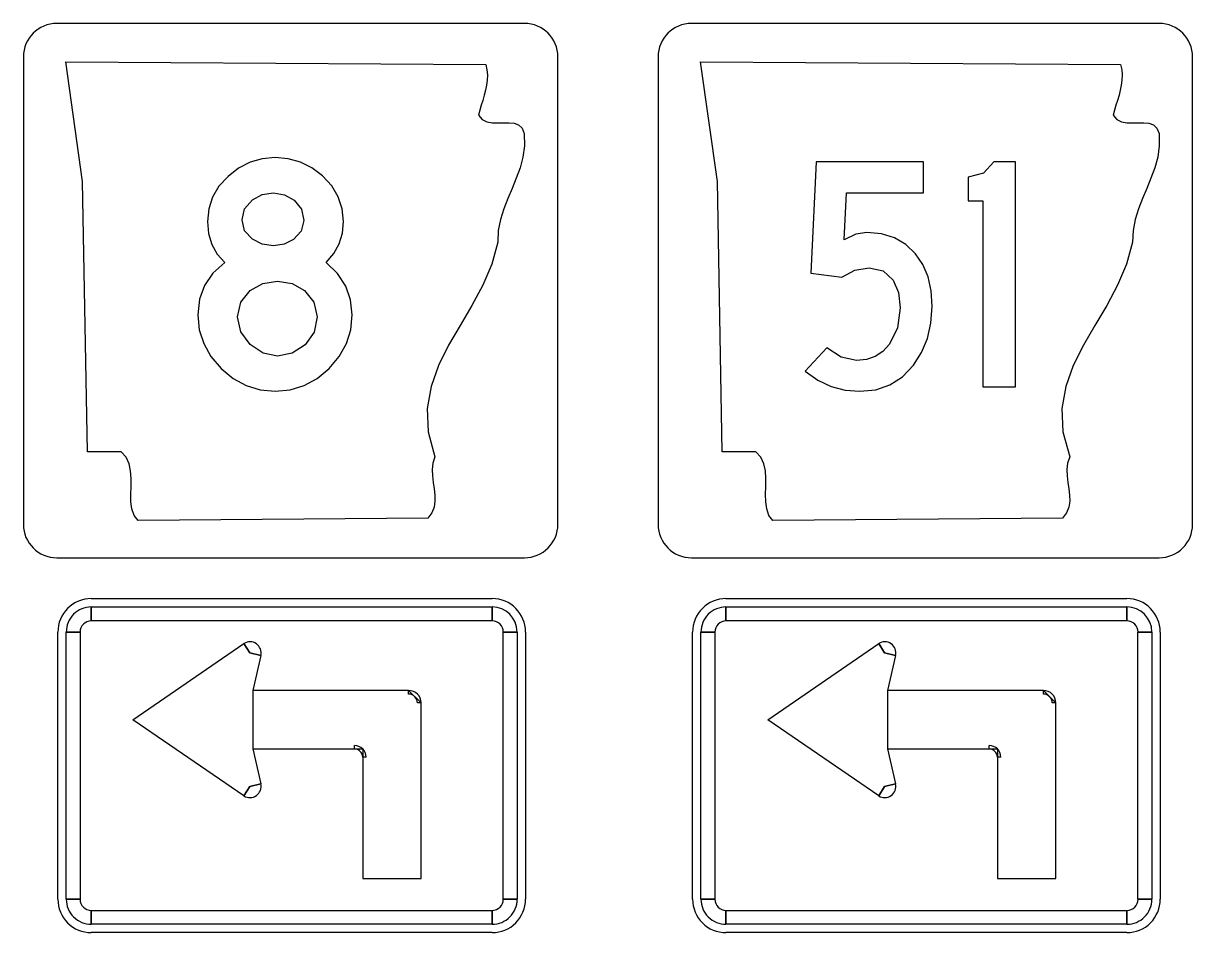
# Model space of a CAD drawing. Extents: x 1001568 to 1002149, y 1840825 to 1841423.
# Drawn here: x 1001895.144 to 1001899.519, y 1841274.951 to 1841278.354 of the extents above; entities that cross this region are included whole.
import ezdxf

# ---------------------------------------------------------------- set-up
doc = ezdxf.new("R2010")
doc.units = 0
doc.layers.add('SIGNS', color=7, linetype='Continuous')

msp = doc.modelspace()

# ---------------------------------------------------------------- linework, layer by layer
at = {"layer": 'SIGNS'}
for p, q in [((1001897.0192, 1841278.3543), (1001895.2692, 1841278.3543)), ((1001899.3942, 1841278.3543), (1001897.6442, 1841278.3543)), ((1001895.1442, 1841278.2293), (1001895.1442, 1841276.4793)), ((1001897.1442, 1841276.4793), (1001897.1442, 1841278.2293)), ((1001897.5192, 1841278.2293), (1001897.5192, 1841276.4793)), ((1001899.5192, 1841276.4793), (1001899.5192, 1841278.2293)), ((1001895.1442, 1841276.4793), (1001895.1442, 1841276.4793)), ((1001897.5192, 1841276.4793), (1001897.5192, 1841276.4793)), ((1001895.2692, 1841276.3543), (1001897.0192, 1841276.3543)), ((1001897.6442, 1841276.3543), (1001899.3942, 1841276.3543)), ((1001895.3982, 1841276.2014), (1001896.8982, 1841276.2014)), ((1001897.7732, 1841276.2014), (1001899.2732, 1841276.2014)), ((1001895.3982, 1841276.1702), (1001895.3982, 1841276.1181)), ((1001896.8982, 1841276.1181), (1001896.8982, 1841276.1702)), ((1001897.7732, 1841276.1702), (1001897.7732, 1841276.1181)), ((1001899.2732, 1841276.1181), (1001899.2732, 1841276.1702)), ((1001895.2732, 1841275.0764), (1001895.2732, 1841276.0764)), ((1001895.3565, 1841276.0764), (1001895.3044, 1841276.0764)), ((1001896.9919, 1841276.0764), (1001896.9398, 1841276.0764)), ((1001897.0232, 1841276.0764), (1001897.0232, 1841275.0764)), ((1001897.6482, 1841275.0764), (1001897.6482, 1841276.0764)), ((1001897.7315, 1841276.0764), (1001897.6794, 1841276.0764)), ((1001899.3669, 1841276.0764), (1001899.3148, 1841276.0764)), ((1001899.3982, 1841276.0764), (1001899.3982, 1841275.0764)), ((1001895.9919, 1841275.9983), (1001895.9697, 1841276.0335)), ((1001898.3669, 1841275.9983), (1001898.3447, 1841276.0335)), ((1001896.0325, 1841275.989), (1001895.9919, 1841275.9983)), ((1001898.4075, 1841275.989), (1001898.3669, 1841275.9983)), ((1001896.5857, 1841275.844), (1001896.5857, 1841275.8577)), ((1001898.9607, 1841275.844), (1001898.9607, 1841275.8577)), ((1001896.6326, 1841275.8108), (1001896.6188, 1841275.8108)), ((1001899.0076, 1841275.8108), (1001898.9938, 1841275.8108)), ((1001896.3826, 1841275.6389), (1001896.3826, 1841275.6519)), ((1001898.7576, 1841275.6389), (1001898.7576, 1841275.6519)), ((1001896.4268, 1841275.6077), (1001896.4138, 1841275.6077)), ((1001898.8018, 1841275.6077), (1001898.7888, 1841275.6077)), ((1001895.9697, 1841275.4631), (1001895.9919, 1841275.4983)), ((1001895.9919, 1841275.4983), (1001896.0325, 1841275.5077)), ((1001898.3447, 1841275.4631), (1001898.3669, 1841275.4983)), ((1001898.3669, 1841275.4983), (1001898.4075, 1841275.5077)), ((1001895.3044, 1841275.0764), (1001895.3565, 1841275.0764)), ((1001896.9398, 1841275.0764), (1001896.9919, 1841275.0764)), ((1001897.6794, 1841275.0764), (1001897.7315, 1841275.0764)), ((1001899.3148, 1841275.0764), (1001899.3669, 1841275.0764)), ((1001895.3982, 1841275.0347), (1001895.3982, 1841274.9827)), ((1001896.8982, 1841274.9827), (1001896.8982, 1841275.0347)), ((1001897.7732, 1841275.0347), (1001897.7732, 1841274.9827)), ((1001899.2732, 1841274.9827), (1001899.2732, 1841275.0347)), ((1001896.8982, 1841274.9514), (1001895.3982, 1841274.9514)), ((1001899.2732, 1841274.9514), (1001897.7732, 1841274.9514))]:
    msp.add_line(p, q, dxfattribs=at)
for points in [[(1001895.2692, 1841278.3543), (1001895.2692, 1841278.3543)], [(1001897.0192, 1841278.3543), (1001897.0192, 1841278.3543)], [(1001897.6442, 1841278.3543), (1001897.6442, 1841278.3543)], [(1001899.3942, 1841278.3543), (1001899.3942, 1841278.3543)], [(1001895.1442, 1841278.2293), (1001895.1442, 1841278.2293)], [(1001897.5192, 1841278.2293), (1001897.5192, 1841278.2293)], [(1001896.2772, 1841277.4596), (1001896.3056, 1841277.4929), (1001896.3259, 1841277.5295), (1001896.3382, 1841277.5695), (1001896.3424, 1841277.6128), (1001896.3373, 1841277.6606), (1001896.3225, 1841277.7051), (1001896.2978, 1841277.7462), (1001896.2635, 1841277.7836), (1001896.2237, 1841277.8134), (1001896.1815, 1841277.8349), (1001896.1356, 1841277.8478), (1001896.0868, 1841277.8522), (1001896.0381, 1841277.8475), (1001895.9924, 1841277.8344), (1001895.9496, 1841277.8124), (1001895.9099, 1841277.7818), (1001895.8761, 1841277.7449), (1001895.8521, 1841277.7043), (1001895.8377, 1841277.6602), (1001895.833, 1841277.6128), (1001895.8369, 1841277.5674), (1001895.8491, 1841277.527), (1001895.8692, 1841277.4908), (1001895.8976, 1841277.4596), (1001895.8537, 1841277.4197), (1001895.8224, 1841277.3737), (1001895.8037, 1841277.3219), (1001895.7975, 1841277.2641), (1001895.8026, 1841277.2079), (1001895.8189, 1841277.1557), (1001895.8459, 1841277.1073), (1001895.8838, 1841277.0627), (1001895.929, 1841277.025), (1001895.9777, 1841276.9985), (1001896.0303, 1841276.9826), (1001896.0868, 1841276.9774), (1001896.1428, 1841276.9826), (1001896.1954, 1841276.9985), (1001896.2438, 1841277.025), (1001896.2888, 1841277.0627), (1001896.3262, 1841277.1073), (1001896.353, 1841277.1557), (1001896.3693, 1841277.2079), (1001896.3746, 1841277.2641), (1001896.3684, 1841277.3195), (1001896.3502, 1841277.3709), (1001896.3197, 1841277.4176), (1001896.2772, 1841277.4596)], [(1001896.1936, 1841277.6167), (1001896.184, 1841277.5769), (1001896.1554, 1841277.5457), (1001896.1196, 1841277.5279), (1001896.0796, 1841277.522), (1001896.0381, 1841277.5279), (1001896.0015, 1841277.5466), (1001895.9721, 1841277.5785), (1001895.9625, 1841277.6193), (1001895.9721, 1841277.6606), (1001896.0015, 1841277.6938), (1001896.0381, 1841277.7134), (1001896.0796, 1841277.7201), (1001896.1214, 1841277.7132), (1001896.1577, 1841277.693), (1001896.1845, 1841277.659), (1001896.1936, 1841277.6167)], [(1001896.2431, 1841277.2558), (1001896.2318, 1841277.1988), (1001896.198, 1841277.1517), (1001896.1495, 1841277.1199), (1001896.0951, 1841277.1093), (1001896.0409, 1841277.1199), (1001895.9932, 1841277.1519), (1001895.9576, 1841277.1993), (1001895.946, 1841277.2558), (1001895.9576, 1841277.3105), (1001895.9932, 1841277.3544), (1001896.0396, 1841277.3809), (1001896.0951, 1841277.3899), (1001896.15, 1841277.3809), (1001896.1967, 1841277.3544), (1001896.2315, 1841277.3105), (1001896.2431, 1841277.2558)], [(1001895.2692, 1841276.3543), (1001895.2692, 1841276.3543)], [(1001897.0192, 1841276.3543), (1001897.0192, 1841276.3543)], [(1001897.6442, 1841276.3543), (1001897.6442, 1841276.3543)], [(1001899.3942, 1841276.3543), (1001899.3942, 1841276.3543)]]:
    msp.add_lwpolyline(points, dxfattribs=at)
for points in [[(1001896.8742, 1841278.1999), (1001896.8788, 1841278.1808), (1001896.8805, 1841278.1614), (1001896.8798, 1841278.1423), (1001896.8775, 1841278.1232), (1001896.8735, 1841278.1041), (1001896.8688, 1841278.0854), (1001896.8631, 1841278.0663), (1001896.8574, 1841278.0479), (1001896.8521, 1841278.0296), (1001896.8471, 1841278.0112), (1001896.8611, 1841277.9951), (1001896.8785, 1841277.9859), (1001896.8982, 1841277.9818), (1001896.9196, 1841277.9815), (1001896.941, 1841277.9822), (1001896.9617, 1841277.9826), (1001896.9807, 1841277.9804), (1001896.9974, 1841277.9741), (1001897.0105, 1841277.962), (1001897.0185, 1841277.9418), (1001897.0192, 1841277.8963), (1001897.0135, 1841277.8537), (1001897.0028, 1841277.8133), (1001896.9884, 1841277.7748), (1001896.9727, 1841277.7366), (1001896.9567, 1841277.6988), (1001896.9416, 1841277.6602), (1001896.9296, 1841277.6206), (1001896.9213, 1841277.5791), (1001896.9193, 1841277.5351), (1001896.8972, 1841277.4528), (1001896.8634, 1841277.3746), (1001896.8227, 1841277.299), (1001896.7786, 1841277.2241), (1001896.7355, 1841277.1496), (1001896.6977, 1841277.0736), (1001896.6697, 1841276.995), (1001896.6552, 1841276.9124), (1001896.6586, 1841276.8251), (1001896.6843, 1841276.7315), (1001896.6767, 1841276.7083), (1001896.674, 1841276.6845), (1001896.6747, 1841276.6606), (1001896.6777, 1841276.6364), (1001896.681, 1841276.6125), (1001896.6837, 1841276.589), (1001896.6843, 1841276.5659), (1001896.681, 1841276.5442), (1001896.6727, 1841276.5229), (1001896.6573, 1841276.5031), (1001895.5736, 1841276.4932), (1001895.5589, 1841276.513), (1001895.5505, 1841276.5369), (1001895.5468, 1841276.5633), (1001895.5465, 1841276.5916), (1001895.5472, 1841276.6213), (1001895.5475, 1841276.6507), (1001895.5455, 1841276.6797), (1001895.5398, 1841276.7065), (1001895.5288, 1841276.7307), (1001895.5104, 1841276.7513), (1001895.3841, 1841276.7513), (1001895.366, 1841277.763), (1001895.3025, 1841278.2098), (1001896.8742, 1841278.1999), (1001896.8742, 1841278.1999)], [(1001899.2492, 1841278.1999), (1001899.2538, 1841278.1808), (1001899.2555, 1841278.1614), (1001899.2548, 1841278.1423), (1001899.2525, 1841278.1232), (1001899.2485, 1841278.1041), (1001899.2438, 1841278.0854), (1001899.2381, 1841278.0663), (1001899.2324, 1841278.0479), (1001899.2271, 1841278.0296), (1001899.2221, 1841278.0112), (1001899.2361, 1841277.9951), (1001899.2535, 1841277.9859), (1001899.2732, 1841277.9818), (1001899.2946, 1841277.9815), (1001899.316, 1841277.9822), (1001899.3367, 1841277.9826), (1001899.3557, 1841277.9804), (1001899.3724, 1841277.9741), (1001899.3855, 1841277.962), (1001899.3935, 1841277.9418), (1001899.3942, 1841277.8963), (1001899.3885, 1841277.8537), (1001899.3778, 1841277.8133), (1001899.3634, 1841277.7748), (1001899.3477, 1841277.7366), (1001899.3317, 1841277.6988), (1001899.3166, 1841277.6602), (1001899.3046, 1841277.6206), (1001899.2963, 1841277.5791), (1001899.2943, 1841277.5351), (1001899.2722, 1841277.4528), (1001899.2384, 1841277.3746), (1001899.1977, 1841277.299), (1001899.1536, 1841277.2241), (1001899.1105, 1841277.1496), (1001899.0727, 1841277.0736), (1001899.0447, 1841276.995), (1001899.0303, 1841276.9124), (1001899.0336, 1841276.8251), (1001899.0593, 1841276.7315), (1001899.0517, 1841276.7083), (1001899.049, 1841276.6845), (1001899.0497, 1841276.6606), (1001899.0527, 1841276.6364), (1001899.056, 1841276.6125), (1001899.0587, 1841276.589), (1001899.0593, 1841276.5659), (1001899.056, 1841276.5442), (1001899.0477, 1841276.5229), (1001899.0323, 1841276.5031), (1001897.9486, 1841276.4932), (1001897.9339, 1841276.513), (1001897.9255, 1841276.5369), (1001897.9218, 1841276.5633), (1001897.9215, 1841276.5916), (1001897.9222, 1841276.6213), (1001897.9225, 1841276.6507), (1001897.9205, 1841276.6797), (1001897.9148, 1841276.7065), (1001897.9038, 1841276.7307), (1001897.8854, 1841276.7513), (1001897.7591, 1841276.7513), (1001897.741, 1841277.763), (1001897.6775, 1841278.2098), (1001899.2492, 1841278.1999), (1001899.2492, 1841278.1999)], [(1001898.0695, 1841277.0521), (1001898.1172, 1841277.0191), (1001898.1672, 1841276.9958), (1001898.2194, 1841276.982), (1001898.274, 1841276.9774), (1001898.3334, 1841276.9834), (1001898.3865, 1841277.0015), (1001898.4334, 1841277.032), (1001898.4744, 1841277.075), (1001898.5051, 1841277.1225), (1001898.527, 1841277.1751), (1001898.5402, 1841277.2326), (1001898.5448, 1841277.2956), (1001898.5409, 1841277.353), (1001898.5293, 1841277.4052), (1001898.51, 1841277.4513), (1001898.4829, 1841277.4918), (1001898.4463, 1841277.5264), (1001898.404, 1841277.5514), (1001898.3549, 1841277.5663), (1001898.3003, 1841277.5715), (1001898.2591, 1841277.5648), (1001898.2155, 1841277.5447), (1001898.2247, 1841277.7201), (1001898.5118, 1841277.7201), (1001898.5118, 1841277.8356), (1001898.111, 1841277.8356), (1001898.0906, 1841277.4197), (1001898.207, 1841277.4047), (1001898.2559, 1841277.4307), (1001898.3088, 1841277.4395), (1001898.3609, 1841277.4276), (1001898.3988, 1841277.3928), (1001898.4184, 1841277.3468), (1001898.4251, 1841277.2898), (1001898.4151, 1841277.2151), (1001898.3851, 1841277.1539), (1001898.3607, 1841277.1269), (1001898.332, 1841277.108), (1001898.2988, 1841277.0964), (1001898.2614, 1841277.0929), (1001898.2041, 1841277.1045), (1001898.1502, 1841277.1398)], [(1001898.7341, 1841276.9938), (1001898.8571, 1841276.9938), (1001898.8571, 1841277.8356), (1001898.7757, 1841277.8356), (1001898.7374, 1841277.7943), (1001898.6789, 1841277.7788), (1001898.6789, 1841277.6907), (1001898.7341, 1841277.6907)], [(1001895.3982, 1841276.1702), (1001896.8982, 1841276.1702), (1001896.8982, 1841276.1181), (1001895.3982, 1841276.1181), (1001895.3982, 1841276.1702), (1001895.3982, 1841276.1702)], [(1001897.7732, 1841276.1702), (1001899.2732, 1841276.1702), (1001899.2732, 1841276.1181), (1001897.7732, 1841276.1181), (1001897.7732, 1841276.1702), (1001897.7732, 1841276.1702)], [(1001895.3044, 1841275.0764), (1001895.3044, 1841276.0764), (1001895.3565, 1841276.0764), (1001895.3565, 1841275.0764), (1001895.3044, 1841275.0764), (1001895.3044, 1841275.0764)], [(1001896.9919, 1841276.0764), (1001896.9919, 1841275.0764), (1001896.9398, 1841275.0764), (1001896.9398, 1841276.0764), (1001896.9919, 1841276.0764), (1001896.9919, 1841276.0764)], [(1001897.6794, 1841275.0764), (1001897.6794, 1841276.0764), (1001897.7315, 1841276.0764), (1001897.7315, 1841275.0764), (1001897.6794, 1841275.0764), (1001897.6794, 1841275.0764)], [(1001899.3669, 1841276.0764), (1001899.3669, 1841275.0764), (1001899.3148, 1841275.0764), (1001899.3148, 1841276.0764), (1001899.3669, 1841276.0764), (1001899.3669, 1841276.0764)], [(1001895.5544, 1841275.7483), (1001895.9697, 1841276.0335), (1001895.9919, 1841275.9983), (1001896.0325, 1841275.989), (1001896.0023, 1841275.8577), (1001896.0023, 1841275.6389), (1001896.0325, 1841275.5077), (1001895.9919, 1841275.4983), (1001895.9697, 1841275.4631), (1001895.5544, 1841275.7483), (1001895.5544, 1841275.7483)], [(1001897.9294, 1841275.7483), (1001898.3447, 1841276.0335), (1001898.3669, 1841275.9983), (1001898.4075, 1841275.989), (1001898.3773, 1841275.8577), (1001898.3773, 1841275.6389), (1001898.4075, 1841275.5077), (1001898.3669, 1841275.4983), (1001898.3447, 1841275.4631), (1001897.9294, 1841275.7483), (1001897.9294, 1841275.7483)], [(1001896.4138, 1841275.1545), (1001896.6326, 1841275.1545), (1001896.6326, 1841275.8108), (1001896.5857, 1841275.8577), (1001896.0023, 1841275.8577), (1001896.0023, 1841275.6389), (1001896.3826, 1841275.6389), (1001896.4138, 1841275.6389), (1001896.4138, 1841275.6077), (1001896.4138, 1841275.1545), (1001896.4138, 1841275.1545)], [(1001898.7888, 1841275.1545), (1001899.0076, 1841275.1545), (1001899.0076, 1841275.8108), (1001898.9607, 1841275.8577), (1001898.3773, 1841275.8577), (1001898.3773, 1841275.6389), (1001898.7576, 1841275.6389), (1001898.7888, 1841275.6389), (1001898.7888, 1841275.6077), (1001898.7888, 1841275.1545), (1001898.7888, 1841275.1545)], [(1001896.8982, 1841274.9827), (1001895.3982, 1841274.9827), (1001895.3982, 1841275.0347), (1001896.8982, 1841275.0347), (1001896.8982, 1841274.9827), (1001896.8982, 1841274.9827)], [(1001899.2732, 1841274.9827), (1001897.7732, 1841274.9827), (1001897.7732, 1841275.0347), (1001899.2732, 1841275.0347), (1001899.2732, 1841274.9827), (1001899.2732, 1841274.9827)]]:
    msp.add_lwpolyline(points, close=True, dxfattribs=at)
for centre, radius, start, end in [((1001895.2692, 1841278.2293), 0.125, 90.0002, 179.9998), ((1001897.0192, 1841278.2293), 0.125, 0, 90), ((1001897.6442, 1841278.2293), 0.125, 90.0002, 179.9998), ((1001899.3942, 1841278.2293), 0.125, 0, 90), ((1001895.2692, 1841276.4793), 0.125, 180, 270), ((1001897.0192, 1841276.4793), 0.125, 270.0001, 0.0003), ((1001897.6442, 1841276.4793), 0.125, 180, 270), ((1001899.3942, 1841276.4793), 0.125, 270.0001, 0.0003), ((1001895.3982, 1841276.0764), 0.125, 89.9998, 180), ((1001896.8982, 1841276.0764), 0.125, 0.0002, 89.9998), ((1001897.7732, 1841276.0764), 0.125, 89.9998, 180), ((1001899.2732, 1841276.0764), 0.125, 0.0002, 89.9998), ((1001895.3982, 1841276.0764), 0.0937, 89.9998, 180), ((1001896.8982, 1841276.0764), 0.0937, 0.0002, 89.9998), ((1001897.7732, 1841276.0764), 0.0937, 89.9998, 180), ((1001899.2732, 1841276.0764), 0.0937, 0.0002, 89.9998), ((1001895.3982, 1841276.0764), 0.0417, 89.9998, 180), ((1001896.8982, 1841276.0764), 0.0417, 0.0002, 89.9998), ((1001897.7732, 1841276.0764), 0.0417, 89.9998, 180), ((1001899.2732, 1841276.0764), 0.0417, 0.0002, 89.9998), ((1001895.9919, 1841275.9983), 0.0417, 347.0496, 122.2756), ((1001898.3669, 1841275.9983), 0.0417, 347.0496, 122.2756), ((1001896.5857, 1841275.8108), 0.0469, 0.0002, 89.9998), ((1001896.5857, 1841275.8108), 0.0332, 0.0002, 89.9998), ((1001898.9607, 1841275.8108), 0.0469, 0.0002, 89.9998), ((1001898.9607, 1841275.8108), 0.0332, 0.0002, 89.9998), ((1001896.3826, 1841275.6077), 0.0442, 0.0002, 89.9998), ((1001898.7576, 1841275.6077), 0.0442, 0.0002, 89.9998), ((1001896.3826, 1841275.6077), 0.0312, 0.0002, 89.9998), ((1001898.7576, 1841275.6077), 0.0312, 0.0002, 89.9998), ((1001895.9919, 1841275.4983), 0.0417, 237.7241, 12.9501), ((1001898.3669, 1841275.4983), 0.0417, 237.7241, 12.9501), ((1001895.3982, 1841275.0764), 0.125, 179.9997, 269.9999), ((1001895.3982, 1841275.0764), 0.0937, 179.9997, 269.9999), ((1001895.3982, 1841275.0764), 0.0417, 179.9997, 269.9999), ((1001896.8982, 1841275.0764), 0.125, 269.9999, 0.0002), ((1001896.8982, 1841275.0764), 0.0937, 269.9999, 0.0002), ((1001896.8982, 1841275.0764), 0.0417, 269.9999, 0.0002), ((1001897.7732, 1841275.0764), 0.125, 179.9997, 269.9999), ((1001897.7732, 1841275.0764), 0.0937, 179.9997, 269.9999), ((1001897.7732, 1841275.0764), 0.0417, 179.9997, 269.9999), ((1001899.2732, 1841275.0764), 0.125, 269.9999, 0.0002), ((1001899.2732, 1841275.0764), 0.0937, 269.9999, 0.0002), ((1001899.2732, 1841275.0764), 0.0417, 269.9999, 0.0002)]:
    msp.add_arc(centre, radius, start, end, dxfattribs=at)

doc.saveas('drawing.dxf')
